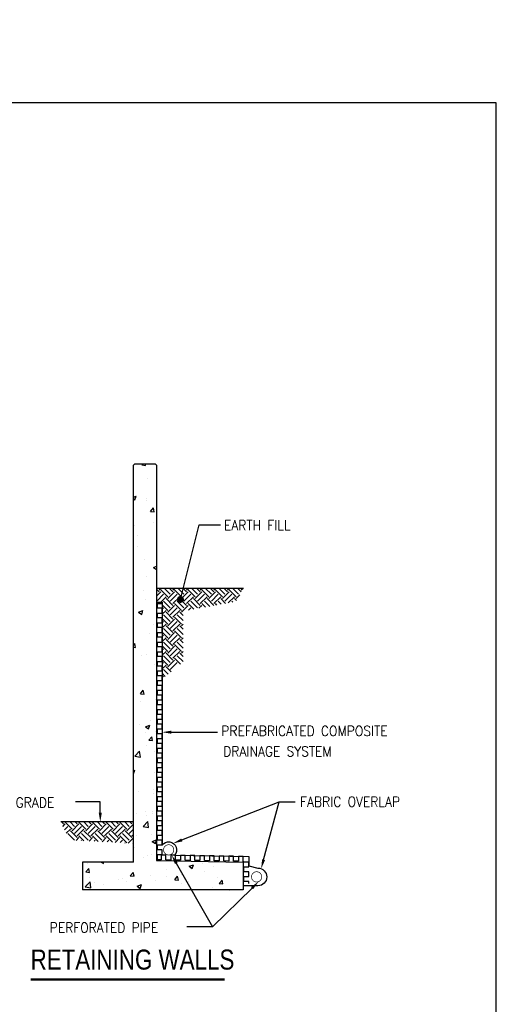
# Model space of a CAD drawing. Header units: inches. Extents: x -9715 to 32893, y -15613 to -1138.
# Tile 335 of 380: x 11247 to 11628, y -6955 to -6167. Entities that reach past the tile are written whole.
import ezdxf
from ezdxf.enums import TextEntityAlignment as Align

# ---------------------------------------------------------------- set-up
doc = ezdxf.new("R2010")
doc.units = ezdxf.units.IN
doc.header["$MEASUREMENT"] = 0
doc.layers.get('0').update_dxf_attribs({"color": 252})
doc.layers.get('DEFPOINTS').update_dxf_attribs({"color": 11})
for name, color, linetype in [('S-ANNO-DIMS', 2, 'Continuous'), ('S-ANNO-SYMB', 2, 'Continuous'), ('S-ANNO-TEXT', 2, 'Continuous'), ('S1', 2, 'Continuous'), ('S6', 1, 'Continuous'), ('S7', 2, 'Continuous')]:
    doc.layers.add(name, color=color, linetype=linetype)
doc.styles.add('125', font='romans.shx', dxfattribs={"width": 0.8, "height": 2})
doc.styles.add('DIM', font='ROMANS.shx', dxfattribs={"width": 0.8})
doc.styles.add('FT', font='ROMANS.shx', dxfattribs={"width": 0.8, "height": 0.125})
doc.styles.add('TT', font='swiss.ttf', dxfattribs={"width": 0.8, "height": 0.25})

# ---------------------------------------------------------------- blocks, each defined once
blk = doc.blocks.new('*X205')
at = {"color": 0}
for p, q in [((1098.3, 1024), (1098.3, 1024)), ((1108.9, 1027.9), (1110.3, 1029.6)), ((1108.9, 1027.9), (1113.6, 1027.4)), ((1113.6, 1027.4), (1113.2, 1029.6)), ((1117.6, 1029.4), (1117.6, 1029.4)), ((1115.6, 1010.3), (1115.6, 1010.3)), ((1098, 986.4), (1101.6, 987.7)), ((1098, 984.2), (1099.9, 982.9)), ((1099.9, 982.9), (1101.6, 987.7)), ((1101.7, 988.7), (1101.7, 988.7)), ((1114.6, 981.4), (1114.6, 981.4)), ((1114.9, 985.1), (1114.9, 985.1)), ((1120, 967.7), (1123.8, 972.3)), ((1124.7, 967.3), (1123.8, 972.3)), ((1120, 967.7), (1124.7, 967.3)), ((1098.8, 949.1), (1098.8, 949.1)), ((1123.8, 953.9), (1123.8, 953.9)), ((1103, 937.1), (1103, 937.1)), ((1102.8, 922.3), (1102.8, 922.3)), ((1112.9, 905.4), (1112.9, 905.4)), ((1124.2, 895.3), (1128, 896.8)), ((1124.2, 895.3), (1128, 892.8)), ((1114.7, 883.8), (1114.7, 883.8)), ((1111.2, 865.8), (1111.2, 865.8)), ((1114.2, 853.8), (1114.2, 853.8)), ((1098.6, 847.8), (1098.6, 847.8)), ((1104.8, 837.3), (1110.4, 839.5)), ((1104.8, 837.3), (1108.8, 834.6)), ((1108.8, 834.6), (1110.4, 839.5)), ((1110.2, 836.9), (1110.2, 836.9)), ((1124.1, 822), (1124.1, 822)), ((1119.4, 809.4), (1119.4, 809.4)), ((1098, 794.7), (1099.7, 796.8)), ((1098, 792), (1100.7, 791.8)), ((1100.7, 791.8), (1099.7, 796.8)), ((1098.4, 777.8), (1098.4, 777.8)), ((1108.5, 781.2), (1108.5, 781.2)), ((1114.5, 782.5), (1114.5, 782.5)), ((1125.4, 770.4), (1125.4, 770.4)), ((1127.9, 752.9), (1127.9, 752.9)), ((1098.4, 746.5), (1098.4, 746.5)), ((1107, 732), (1110.8, 736.6)), ((1107, 732), (1111.8, 731.6)), ((1111.8, 731.6), (1110.8, 736.6)), ((1106.8, 721.4), (1106.8, 721.4)), ((1126.9, 724), (1126.9, 724)), ((1127.7, 710), (1127.7, 710)), ((1105.8, 692.4), (1105.8, 692.4)), ((1113.6, 689.1), (1119.2, 691.2)), ((1113.6, 689.1), (1117.6, 686.4)), ((1117.6, 686.4), (1119.2, 691.2)), ((1119.7, 697.8), (1119.7, 697.8)), ((1114.2, 681.2), (1114.2, 681.2)), ((1118.1, 671.8), (1121.9, 676.4)), ((1122.9, 671.4), (1121.9, 676.4)), ((1126.8, 683.4), (1126.8, 683.4)), ((1115.1, 664.9), (1115.1, 664.9)), ((1118.1, 671.8), (1122.9, 671.4)), ((1099.9, 651.2), (1106.1, 657.7)), ((1099.9, 651.2), (1107, 650.1)), ((1103.8, 657.1), (1103.8, 657.1)), ((1107, 650.1), (1106.1, 657.7)), ((1125.8, 656.8), (1125.8, 656.8)), ((1098.1, 645.1), (1098.1, 645.1)), ((1098, 632.6), (1099.7, 633.2)), ((1098, 628.5), (1098.1, 628.4)), ((1098.1, 628.4), (1099.7, 633.2)), ((1124.8, 630.1), (1124.8, 630.1)), ((1105.1, 605.5), (1105.1, 605.5)), ((1123.5, 608.4), (1123.5, 608.4)), ((1123.8, 603.5), (1123.8, 603.5)), ((1102.5, 576.9), (1102.5, 576.9)), ((1114, 579.8), (1114, 579.8)), ((1115, 573.8), (1115, 573.8)), ((1122.5, 579.5), (1122.5, 579.5)), ((1122.9, 576.9), (1122.9, 576.9)), ((1110.5, 560), (1116.7, 566.5)), ((1117.6, 558.9), (1116.7, 566.5)), ((1101.4, 548), (1101.4, 548)), ((1110.5, 560), (1117.6, 558.9)), ((1121.9, 550.2), (1121.9, 550.2)), ((1122.4, 540.9), (1128, 543)), ((1122.4, 540.9), (1126.4, 538.2)), ((1126.4, 538.2), (1128, 543)), ((1099.4, 532.9), (1099.4, 532.9)), ((1120.9, 523.6), (1120.9, 523.6)), ((1038.3, 512), (1038.3, 512)), ((1056.4, 514.2), (1059.2, 512.4)), ((1059.2, 512.4), (1059.8, 514.2)), ((1060.4, 513.8), (1060.4, 513.8)), ((1110.7, 520.4), (1110.7, 520.4)), ((1116.3, 522.2), (1116.3, 522.2)), ((1170.2, 508.7), (1175.8, 510.8)), ((1174.1, 506), (1175.8, 510.8)), ((1187.9, 512.1), (1187.9, 512.1)), ((1036.6, 501.4), (1040.5, 505.9)), ((1036.6, 501.4), (1041.4, 500.9)), ((1041.4, 500.9), (1040.5, 505.9)), ((1094, 496.3), (1097.9, 500.9)), ((1098.8, 495.9), (1097.9, 500.9)), ((1120, 497), (1120, 497)), ((1141.2, 504.1), (1141.2, 504.1)), ((1160.2, 498.1), (1160.2, 498.1)), ((1160.4, 502.1), (1160.4, 502.1)), ((1170.2, 508.7), (1174.1, 506)), ((1190.5, 502.1), (1190.5, 502.1)), ((1201.9, 508.1), (1201.9, 508.1)), ((1035.7, 482.1), (1041.9, 488.6)), ((1037.3, 485.4), (1037.3, 485.4)), ((1040.8, 494.1), (1040.8, 494.1)), ((1042.8, 481), (1041.9, 488.6)), ((1047.9, 488.1), (1047.9, 488.1)), ((1059.3, 484.9), (1059.3, 484.9)), ((1078.9, 491.3), (1078.9, 491.3)), ((1083.5, 492.3), (1083.5, 492.3)), ((1089.6, 488.8), (1089.6, 488.8)), ((1094, 496.3), (1098.8, 495.9)), ((1094.6, 496.1), (1094.6, 496.1)), ((1102.9, 482.9), (1108.6, 485)), ((1106.9, 480.2), (1108.6, 485)), ((1126.2, 490.4), (1126.2, 490.4)), ((1140.2, 495.5), (1140.2, 495.5)), ((1151.4, 491.3), (1155.2, 495.9)), ((1151.4, 491.3), (1156.2, 490.9)), ((1156.2, 490.9), (1155.2, 495.9)), ((1160.4, 486.6), (1160.4, 486.6)), ((1168.9, 488.6), (1168.9, 488.6)), ((1207.1, 494.6), (1207.1, 494.6)), ((1208.8, 486.3), (1212.6, 490.9)), ((1208.8, 486.3), (1213.5, 485.9)), ((1211.6, 486.8), (1211.6, 486.8)), ((1213.5, 485.9), (1212.6, 490.9)), ((1035.7, 482.1), (1042.8, 481)), ((1039.3, 482.2), (1039.3, 482.2)), ((1102.9, 482.9), (1106.9, 480.2)), ((1113.8, 478.5), (1113.8, 478.5)), ((1200.9, 481.5), (1200.9, 481.5)), ((1222.6, 478.2), (1223.5, 478.6)), ((1223.4, 478.2), (1223.5, 478.6))]:
    blk.add_line(p, q, dxfattribs=at)
blk = doc.blocks.new('*X204')
at = {"color": 0}
for p, q in [((1007.6, 563.5), (1005.1, 566.1)), ((1006.7, 560.4), (1009.8, 563.5)), ((1007.6, 565.7), (1008, 566.1)), ((1018.7, 556.8), (1009.8, 565.7)), ((1022, 560.2), (1016.1, 566.1)), ((1018.7, 554.6), (1027.5, 563.5)), ((1025.3, 563.5), (1022.7, 566.1)), ((1025.3, 565.7), (1025.7, 566.1)), ((1036.4, 556.8), (1027.5, 565.7)), ((1039.7, 560.2), (1033.8, 566.1)), ((1036.4, 554.6), (1045.2, 563.5)), ((1043, 563.5), (1040.4, 566.1)), ((1043, 565.7), (1043.3, 566.1)), ((1054, 556.8), (1045.2, 565.7)), ((1057.3, 560.2), (1051.5, 566.1)), ((1054, 554.6), (1062.9, 563.5)), ((1060.7, 563.5), (1058.1, 566.1)), ((1060.7, 565.7), (1061, 566.1)), ((1071.7, 556.8), (1062.9, 565.7)), ((1075, 560.2), (1069.1, 566.1)), ((1071.7, 554.6), (1080.5, 563.5)), ((1078.3, 563.5), (1075.8, 566.1)), ((1078.3, 565.7), (1078.7, 566.1)), ((1089.4, 556.8), (1080.5, 565.7)), ((1092.7, 560.2), (1086.8, 566.1)), ((1089.4, 554.6), (1098, 563.2)), ((1096, 563.5), (1093.4, 566.1)), ((1096, 565.7), (1096.4, 566.1)), ((1008.9, 555.9), (1013.2, 560.2)), ((1011.1, 551.5), (1016.5, 556.8)), ((1022, 542.5), (1013.2, 551.3)), ((1025.3, 545.8), (1016.5, 554.6)), ((1022, 551.3), (1030.8, 560.2)), ((1025.3, 548), (1034.1, 556.8)), ((1033.7, 541.8), (1027.5, 548)), ((1039.7, 542.5), (1030.8, 551.3)), ((1043, 545.8), (1034.1, 554.6)), ((1039.7, 551.3), (1048.5, 560.2)), ((1043, 548), (1051.8, 556.8)), ((1052.4, 540.8), (1045.2, 548)), ((1057.3, 542.5), (1048.5, 551.3)), ((1060.7, 545.8), (1051.8, 554.6)), ((1057.3, 551.3), (1066.2, 560.2)), ((1060.7, 548), (1069.5, 556.8)), ((1071.1, 539.8), (1062.9, 548)), ((1075, 542.5), (1066.2, 551.3)), ((1078.3, 545.8), (1069.5, 554.6)), ((1075, 551.3), (1083.9, 560.2)), ((1078.3, 548), (1087.2, 556.8)), ((1089.4, 539.2), (1080.5, 548)), ((1092.7, 542.5), (1083.9, 551.3)), ((1096, 545.8), (1087.2, 554.6)), ((1092.7, 551.3), (1098, 556.6)), ((1096, 548), (1098, 550)), ((1024, 542.3), (1027.5, 545.8)), ((1030.3, 542), (1030.8, 542.5)), ((1040.8, 541.4), (1045.2, 545.8)), ((1047.1, 541.1), (1048.5, 542.5)), ((1057.6, 540.5), (1062.9, 545.8)), ((1063.9, 540.2), (1066.2, 542.5)), ((1074.4, 539.6), (1080.5, 545.8)), ((1080.7, 539.3), (1083.9, 542.5)), ((1087, 539), (1087.2, 539.2)), ((1091.2, 538.7), (1098, 545.6)), ((1097.5, 538.4), (1098, 538.9))]:
    blk.add_line(p, q, dxfattribs=at)
blk = doc.blocks.new('*X203')
at = {"color": 0}
for p, q in [((1131.4, 864), (1128, 867.4)), ((1131.4, 866.2), (1133.9, 868.7)), ((1145.7, 860.7), (1137.7, 868.7)), ((1149, 864), (1144.3, 868.7)), ((1149, 866.2), (1151.6, 868.7)), ((1163.4, 860.7), (1155.4, 868.7)), ((1166.7, 864), (1162, 868.7)), ((1166.7, 866.2), (1169.2, 868.7)), ((1181.1, 860.7), (1173, 868.7)), ((1184.4, 864), (1179.7, 868.7)), ((1184.4, 866.2), (1186.9, 868.7)), ((1198.8, 860.7), (1190.7, 868.7)), ((1202.1, 864), (1197.4, 868.7)), ((1202.1, 866.2), (1204.6, 868.7)), ((1216.4, 860.7), (1208.4, 868.7)), ((1219.8, 864), (1215, 868.7)), ((1219.8, 866.2), (1222.3, 868.7)), ((1234.1, 860.7), (1226.1, 868.7)), ((1237.4, 864), (1232.7, 868.7)), ((1237.4, 866.2), (1240, 868.7)), ((1128, 858.4), (1133.6, 864)), ((1128.1, 860.7), (1128, 860.7)), ((1128.1, 851.8), (1136.9, 860.7)), ((1133.4, 850.6), (1140.2, 857.4)), ((1142.4, 857.4), (1133.6, 866.2)), ((1149, 846.3), (1140.2, 855.2)), ((1142.4, 855.2), (1151.3, 864)), ((1145.7, 851.8), (1154.6, 860.7)), ((1149, 848.5), (1157.9, 857.4)), ((1160.1, 857.4), (1151.3, 866.2)), ((1166.7, 846.3), (1157.9, 855.2)), ((1160.1, 855.2), (1168.9, 864)), ((1163.4, 851.8), (1172.3, 860.7)), ((1166.7, 848.5), (1175.6, 857.4)), ((1177.8, 857.4), (1168.9, 866.2)), ((1184.4, 846.3), (1175.6, 855.2)), ((1177.8, 855.2), (1186.6, 864)), ((1181.1, 851.8), (1189.9, 860.7)), ((1184.4, 848.5), (1193.2, 857.4)), ((1195.5, 857.4), (1186.6, 866.2)), ((1202.1, 846.3), (1193.2, 855.2)), ((1195.5, 855.2), (1204.3, 864)), ((1198.8, 851.8), (1207.6, 860.7)), ((1202.1, 848.5), (1210.9, 857.4)), ((1213.1, 857.4), (1204.3, 866.2)), ((1217.3, 848.8), (1210.9, 855.2)), ((1213.1, 855.2), (1222, 864)), ((1216.4, 851.8), (1225.3, 860.7)), ((1220.6, 849.4), (1228.6, 857.4)), ((1230.8, 857.4), (1222, 866.2)), ((1231.3, 852.4), (1228.6, 855.2)), ((1230.8, 855.2), (1235.5, 859.8)), ((1142.4, 839.7), (1135.2, 846.9)), ((1135.2, 841.4), (1136.9, 843)), ((1145.7, 843), (1136.9, 851.8)), ((1142.4, 837.5), (1151.3, 846.3)), ((1145.7, 834.2), (1154.6, 843)), ((1160.1, 839.7), (1151.3, 848.5)), ((1163.4, 843), (1154.6, 851.8)), ((1160.1, 837.5), (1168.9, 846.3)), ((1176.2, 841.3), (1168.9, 848.5)), ((1169.3, 840), (1172.3, 843)), ((1181.1, 843), (1172.3, 851.8)), ((1182.8, 842.5), (1186.6, 846.3)), ((1191.1, 844), (1186.6, 848.5)), ((1196.7, 845), (1189.9, 851.8)), ((1206.1, 846.7), (1204.3, 848.5)), ((1211.7, 847.8), (1207.6, 851.8)), ((1226.6, 850.5), (1225.3, 851.8)), ((1135.2, 834.7), (1140.2, 839.7)), ((1142.4, 822), (1135.2, 829.2)), ((1145.7, 825.3), (1136.9, 834.2)), ((1149, 828.6), (1140.2, 837.5)), ((1142.4, 819.8), (1151.3, 828.6)), ((1149, 830.9), (1157.9, 839.7)), ((1160.1, 822), (1151.3, 830.9)), ((1162.2, 826.5), (1154.6, 834.2)), ((1162.2, 833.1), (1157.9, 837.5)), ((1135.2, 823.7), (1136.9, 825.3)), ((1135.2, 817.1), (1140.2, 822)), ((1145.7, 807.6), (1136.9, 816.5)), ((1149, 811), (1140.2, 819.8)), ((1145.7, 816.5), (1154.6, 825.3)), ((1149, 813.2), (1157.9, 822)), ((1162.2, 808.8), (1154.6, 816.5)), ((1162.2, 815.4), (1157.9, 819.8)), ((1160.1, 819.8), (1162.2, 822)), ((1142.4, 804.3), (1135.2, 811.5)), ((1135.2, 806), (1136.9, 807.6)), ((1135.2, 799.4), (1140.2, 804.3)), ((1142.4, 802.1), (1151.3, 811)), ((1145.7, 798.8), (1154.6, 807.6)), ((1149, 795.5), (1157.9, 804.3)), ((1160.1, 804.3), (1151.3, 813.2)), ((1160.1, 802.1), (1162.2, 804.3)), ((1142.4, 786.7), (1135.2, 793.8)), ((1135.2, 788.3), (1136.9, 790)), ((1145.7, 790), (1136.9, 798.8)), ((1149, 793.3), (1140.2, 802.1)), ((1142.4, 784.4), (1151.3, 793.3)), ((1145.7, 781.1), (1154.6, 790)), ((1160.1, 786.7), (1151.3, 795.5)), ((1162.2, 791.1), (1154.6, 798.8)), ((1162.2, 797.8), (1157.9, 802.1)), ((1135.2, 781.7), (1140.2, 786.7)), ((1145.7, 772.3), (1136.9, 781.1)), ((1149, 775.6), (1140.2, 784.4)), ((1149, 777.8), (1157.9, 786.7)), ((1158.9, 770.1), (1151.3, 777.8)), ((1162.2, 773.5), (1154.6, 781.1)), ((1162.2, 780.1), (1157.9, 784.4)), ((1160.1, 784.4), (1162.2, 786.6)), ((1142.4, 769), (1135.2, 776.1)), ((1135.2, 770.6), (1136.9, 772.3)), ((1135.2, 764), (1140.2, 769)), ((1146.7, 760.3), (1140.2, 766.8)), ((1142.4, 766.8), (1151.3, 775.6)), ((1145.7, 763.5), (1154.6, 772.3)), ((1139.3, 754.4), (1135.2, 758.5)), ((1135.2, 753), (1136.9, 754.6)), ((1143, 757.3), (1136.9, 763.5))]:
    blk.add_line(p, q, dxfattribs=at)
blk = doc.blocks.new('SECTION_INFO')
at = {"style": 'TT', "width": 0.8}
blk.add_attdef('SECTION_TITLE', text='', height=0.25, dxfattribs=at).set_placement((0, 0.375), align=Align.TOP_LEFT)
at = {"style": 'FT', "width": 0.8}
blk.add_attdef('SCALE', (0, -0.21875), '', height=0.125, dxfattribs=at)

msp = doc.modelspace()

# ---------------------------------------------------------------- linework, layer by layer
at = {"color": 1}
for points in [[(11356.93408, -6839.14556), (11356.93408, -6834.91625), (11360.79881, -6834.91625), (11360.79881, -6831.05152), (11356.93408, -6831.05152), (11356.93408, -6827.18679), (11360.79881, -6827.18679), (11360.79881, -6823.32206), (11356.93408, -6823.32206), (11356.93408, -6819.45733), (11360.79881, -6819.45733), (11360.79881, -6815.5926), (11356.93408, -6815.5926), (11356.93408, -6811.72787), (11360.79881, -6811.72787), (11360.79881, -6807.86313), (11356.93408, -6807.86313), (11356.93408, -6803.9984), (11360.79881, -6803.9984), (11360.79881, -6800.13367), (11356.93408, -6800.13367), (11356.93408, -6796.26894), (11360.79881, -6796.26894), (11360.79881, -6792.40421), (11356.93408, -6792.40421), (11356.93408, -6788.53948), (11360.79881, -6788.53948), (11360.79881, -6784.67475), (11356.93408, -6784.67475), (11356.93408, -6780.81002), (11360.79881, -6780.81002), (11360.79881, -6776.94528), (11356.93408, -6776.94528), (11356.93408, -6773.08055), (11360.79881, -6773.08055), (11360.79881, -6769.21582), (11356.93408, -6769.21582), (11356.93408, -6765.35109), (11360.79881, -6765.35109), (11360.79881, -6761.48636), (11356.93408, -6761.48636), (11356.93408, -6757.62163), (11360.79881, -6757.62163), (11360.79881, -6753.7569), (11356.93408, -6753.7569), (11356.93408, -6749.89217), (11360.79881, -6749.89217), (11360.79881, -6746.02743), (11356.93408, -6746.02743), (11356.93408, -6742.1627), (11360.79881, -6742.1627), (11360.79881, -6738.29797), (11356.93408, -6738.29797), (11356.93408, -6734.43324), (11360.79881, -6734.43324), (11360.79881, -6730.56851), (11356.93408, -6730.56851), (11356.93408, -6726.70378), (11360.79881, -6726.70378), (11360.79881, -6722.83905), (11356.93408, -6722.83905), (11356.93408, -6718.97432), (11360.79881, -6718.97432), (11360.79881, -6715.10958), (11356.93408, -6715.10958), (11356.93408, -6711.24485), (11360.79881, -6711.24485), (11360.79881, -6707.38012), (11356.93408, -6707.38012), (11356.93408, -6703.51539), (11360.79881, -6703.51539), (11360.79881, -6699.65066), (11356.93408, -6699.65066), (11356.93408, -6695.78593), (11360.79881, -6695.78593), (11360.79881, -6691.9212), (11356.93408, -6691.9212), (11356.93408, -6688.05647), (11360.79881, -6688.05647), (11360.79881, -6684.19173), (11356.93408, -6684.19173), (11356.93408, -6680.327), (11360.79881, -6680.327), (11360.79881, -6676.46227), (11356.93408, -6676.46227), (11356.93408, -6672.59754), (11360.79881, -6672.59754), (11360.79881, -6668.73281), (11356.93408, -6668.73281), (11356.93408, -6664.86808), (11360.79881, -6664.86808), (11360.79881, -6661.00335), (11356.93408, -6661.00335), (11356.93408, -6657.13862), (11360.79881, -6657.13862), (11360.79881, -6653.27388), (11356.93408, -6653.27388), (11356.93408, -6649.40915), (11360.79881, -6649.40915), (11360.79881, -6645.54442), (11356.93408, -6645.54442), (11356.93408, -6641.67969), (11360.79881, -6641.67969), (11360.79881, -6637.81496), (11356.93408, -6637.81496), (11356.93408, -6633.95023), (11360.79881, -6633.95023), (11360.79881, -6632.91673)], [(11430.05479, -6858.12276), (11430.05479, -6856.4103), (11426.19006, -6856.4103), (11426.19006, -6852.54557), (11430.05479, -6852.54557), (11430.05479, -6848.68084), (11426.19006, -6848.68084), (11426.19006, -6844.81611), (11430.05479, -6844.81611), (11430.05479, -6840.95137), (11426.19006, -6840.95137), (11425.58274, -6840.264), (11425.6457, -6836.39978), (11421.78148, -6836.33682), (11421.71852, -6840.20104), (11417.85431, -6840.13808), (11417.91726, -6836.27387), (11414.05304, -6836.21091), (11413.99009, -6840.07513), (11410.12587, -6840.01217), (11410.18883, -6836.14795), (11406.32461, -6836.085), (11406.26165, -6839.94921), (11402.39743, -6839.88626), (11402.46039, -6836.02204), (11398.59617, -6835.95908), (11398.53321, -6839.8233), (11394.669, -6839.76034), (11394.73195, -6835.89613), (11390.86773, -6835.83317), (11390.80478, -6839.69739), (11386.94056, -6839.63443), (11387.00352, -6835.77021), (11383.1393, -6835.70726), (11383.07634, -6839.57147), (11379.21212, -6839.50852), (11379.27508, -6835.6443), (11375.41086, -6835.58134), (11375.3479, -6839.44556), (11371.48369, -6839.3826), (11371.54664, -6835.51839), (11367.68242, -6835.45543), (11367.61947, -6839.31965), (11363.75525, -6839.25669), (11363.81821, -6835.39247), (11359.95399, -6835.32952), (11359.89103, -6839.19373), (11356.93408, -6839.14556)]]:
    msp.add_lwpolyline(points, dxfattribs=at)
at = {"color": 4, "const_width": 0.54686}
for points in [[(11370.07022, -6831.14393, -1), (11361.86738, -6831.14393, -1)], [(11440.39723, -6852.76412, -1), (11432.19438, -6852.76412, -1)]]:
    msp.add_lwpolyline(points, format="xyb", close=True, dxfattribs=at)
at = {"layer": 'DEFPOINTS'}
msp.add_lwpolyline([(8747.97179, -8201.44935), (11627.97179, -8201.44935), (11627.97179, -6233.44935), (8747.97179, -6233.44935)], close=True, dxfattribs=at)
at = {"layer": 'S-ANNO-SYMB', "const_width": 1.792}
msp.add_lwpolyline([(11255.57648, -6934.91887), (11410.72732, -6934.91887)], dxfattribs=at)
at = {"layer": 'S1', "color": 2}
for p, q in [((11339.00172, -6522.2183), (11337.76501, -6523.45501)), ((11337.76501, -6840.88226), (11337.76501, -6523.45501)), ((11339.00172, -6522.2183), (11355.07901, -6522.2183)), ((11355.07901, -6522.2183), (11356.31572, -6523.45501)), ((11337.76501, -6808.84083), (11279.60991, -6808.84083)), ((11296.95345, -6840.88226), (11296.95345, -6863.14311)), ((11337.76501, -6840.88226), (11296.95345, -6840.88226)), ((11425.5717, -6859.84874), (11425.5717, -6863.14311)), ((11425.5717, -6863.14311), (11296.95345, -6863.14311))]:
    msp.add_line(p, q, dxfattribs=at)
at = {"layer": 'S1', "color": 5}
for p, q in [((11356.31572, -6839.64554), (11425.5717, -6840.88226)), ((11425.5717, -6840.88226), (11425.5717, -6859.84873))]:
    msp.add_line(p, q, dxfattribs=at)
at = {"layer": 'S1', "color": 2}
for points in [[(11356.31572, -6523.45501), (11356.31572, -6632.91673)], [(11356.31572, -6621.67983), (11425.84944, -6621.67983)]]:
    msp.add_lwpolyline(points, dxfattribs=at)
at = {"layer": 'S1', "color": 3}
msp.add_lwpolyline([(11356.31572, -6632.91673), (11360.79881, -6632.91673), (11360.79881, -6827.45648, -1.070939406), (11370.5869, -6835.50275), (11430.05479, -6836.47161), (11430.05479, -6844.00217), (11437.39438, -6845.77707, -1), (11437.39438, -6859.84874), (11425.5717, -6859.84874)], format="xyb", dxfattribs=at)
at = {"layer": 'S1', "color": 5}
msp.add_lwpolyline([(11356.31572, -6632.91673), (11356.31572, -6839.64554)], dxfattribs=at)
at = {"layer": 'S7', "color": 1}
for p, q in [((11375.39564, -6630.78146), (11390.44132, -6571.24073)), ((11390.44132, -6571.24073), (11407.29249, -6571.24073)), ((11368.21909, -6737.00913), (11404.96771, -6737.00913)), ((11311.26677, -6792.80697), (11291.37137, -6792.80697)), ((11311.26677, -6801.42055), (11311.26677, -6792.80697)), ((11376.49658, -6823.22435), (11454.38534, -6792.80697)), ((11441.87202, -6839.08883), (11454.38534, -6792.80697)), ((11454.38534, -6792.80697), (11467.22109, -6792.80697)), ((11372.05699, -6841.91225), (11401.11699, -6892.85826)), ((11432.61771, -6861.75342), (11401.11699, -6892.85826)), ((11401.11699, -6892.85826), (11380.5798, -6892.85826)), ((11401.11699, -6892.85826), (11393.69671, -6892.85826))]:
    msp.add_line(p, q, dxfattribs=at)
at = {"layer": 'S7', "color": 2, "const_width": 2.78261}
msp.add_lwpolyline([(11374.00433, -6630.78146, 1), (11376.78694, -6630.78146, 1)], format="xyb", close=True, dxfattribs=at)
at = {"layer": 'S7', "color": 1}
for points in [[(11368.21909, -6738.24585), (11368.21909, -6735.77242), (11360.79881, -6737.00913)], [(11312.50348, -6801.42055), (11310.03006, -6801.42055), (11311.26677, -6808.84083)], [(11376.94645, -6824.37634), (11376.0467, -6822.07236), (11369.58466, -6825.92361)], [(11370.98275, -6842.525), (11373.13123, -6841.29949), (11368.38046, -6835.4668)], [(11443.06587, -6839.41161), (11440.67818, -6838.76604), (11439.93533, -6846.25191)], [(11431.74877, -6860.87342), (11433.48665, -6862.63342), (11437.89772, -6856.53977)]]:
    msp.add_solid(points, dxfattribs=at)

# ---------------------------------------------------------------- block references
at = {"layer": 'S-ANNO-SYMB'}
ref = msp.add_blockref('SECTION_INFO', (11255.57648, -6934.91887), dxfattribs=dict(at, xscale=64.00000285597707, yscale=64.00000285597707, zscale=64.00000285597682))
ref.add_attrib('SECTION_TITLE', 'RETAINING WALLS', dxfattribs={"layer": '0', "height": 16.0000007, "style": 'TT', "width": 0.8}).set_placement((11255.57648, -6910.91886), align=Align.TOP_LEFT)
at = {"layer": 'S6', "color": 1, "xscale": 0.6183569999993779, "yscale": 0.6183570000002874, "zscale": 0.6183569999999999}
for name in ['*X205', '*X203', '*X204']:
    msp.add_blockref(name, (10658.8099, -7158.86267), dxfattribs=at)

# ---------------------------------------------------------------- texts
at = {"layer": 'S-ANNO-DIMS', "color": 2, "insert": (11565.36423, -6167.00968), "char_height": 0.5, "width": 2.6565701, "attachment_point": 9, "style": 'DIM'}
msp.add_mtext('\\A1;', dxfattribs=at)
at = {"layer": 'S-ANNO-TEXT', "ltscale": 20, "style": '125', "width": 0.9}
for s, height, p in [('EARTH FILL', 8.0004, (11410.30163, -6575.45069)), ('PREFABRICATED COMPOSITE', 8.0004004, (11408.07541, -6740.00227)), ('DRAINAGE SYSTEM', 8.0004004, (11409.62902, -6756.33918)), ('FIN. GRADE', 8.0004, (11220.77476, -6797.29645)), ('FABRIC OVERLAP', 8.0004004, (11471.07181, -6796.6551)), ('PERFORATED PIPE', 8.0004004, (11270.83417, -6897.34774))]:
    msp.add_text(s, height=height, dxfattribs=at).set_placement(p)

doc.saveas('drawing.dxf')
